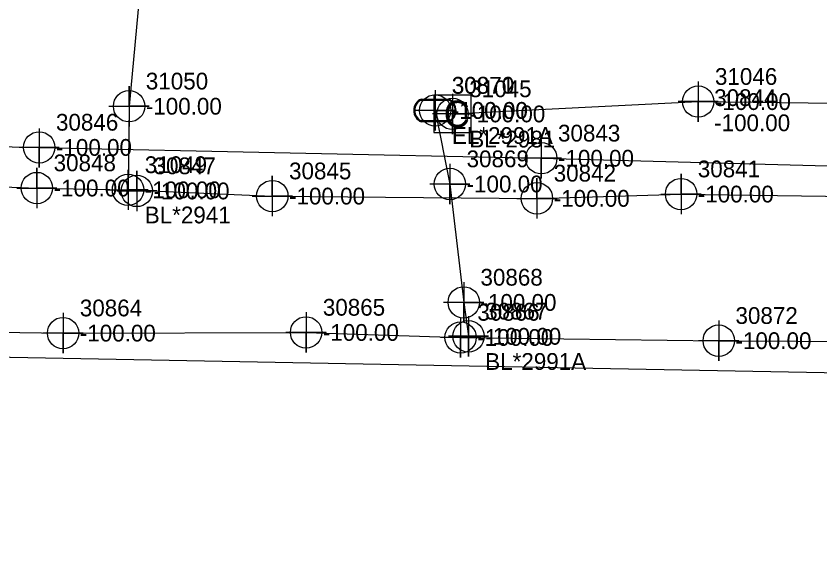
# Model space of a CAD drawing. Extents: x 2083698 to 2094313, y 743246 to 752873.
# Drawn here: x 2089753.4 to 2089873.4, y 744329.3 to 744411.5 of the extents above; entities that cross this region are included whole.
import ezdxf

# ---------------------------------------------------------------- set-up
doc = ezdxf.new("R2010")
doc.units = 0
for name, color, linetype in [('COGO Default Chain', 7, 'Continuous'), ('COGO Default Curve', 7, 'Continuous'), ('COGO Default Point Number', 7, 'Continuous'), ('Default Symbol CELL', 7, 'Continuous'), ('Default Symbol Cogo Comment', 7, 'Continuous'), ('Default Symbol Cogo Number', 7, 'Continuous'), ('Exist Guardrail', 7, 'Continuous'), ('Exist Property Corner CELL', 7, 'Continuous'), ('Exist Property Line', 7, 'Continuous'), ('Exist Property Line Leader', 7, 'Continuous'), ('Exist Property Monument Cogo Elevation', 7, 'Continuous'), ('Exist Property Monument Cogo Number', 7, 'Continuous'), ('Exist Right of Way Easement Line', 7, 'Continuous'), ('Exist Right of Way Line', 7, 'Continuous'), ('Exist Right of Way Line Leader', 7, 'Continuous'), ('Exist Right of Way Line Text', 7, 'Continuous'), ('Exist Right of Way Width CELL', 7, 'Continuous'), ('Exist Utilities Gas UG Line SUE LOS B', 7, 'Continuous'), ('Exist Utilities Other Pole CELL', 7, 'Continuous'), ('Exist Utilities Telephone UG Cable SUE LOS C', 7, 'Continuous'), ('Exist Utilities Telephone UG Conduit SUE LOS B', 7, 'Continuous'), ('Exist Utilities TV Pedestal CELL', 7, 'Continuous'), ('Exist Utilities TV UG Cable SUE LOS B', 7, 'Continuous'), ('Exist Utilities Water UG Line SUE LOS B', 7, 'Continuous'), ('Old_Level_20', 7, 'Continuous'), ('Scratch_Level_2', 7, 'Continuous')]:
    doc.layers.add(name, color=color, linetype=linetype)

msp = doc.modelspace()

# ---------------------------------------------------------------- linework, layer by layer
at = {"layer": 'COGO Default Curve'}
for points in [[(2089767.29, 744398.03), (2089773.29, 744398.03), (2089770.29, 744398.03), (2089770.29, 744401.03), (2089770.29, 744395.03)], [(2089753.53, 744385.83), (2089759.53, 744385.83), (2089756.53, 744385.83), (2089756.53, 744388.83), (2089756.53, 744382.83)], [(2089767.13, 744385.56), (2089773.13, 744385.56), (2089770.13, 744385.56), (2089770.13, 744388.56), (2089770.13, 744382.56)], [(2089768.44, 744385.39), (2089774.44, 744385.39), (2089771.44, 744385.39), (2089771.44, 744388.39), (2089771.44, 744382.39)], [(2089788.66, 744384.63), (2089794.66, 744384.63), (2089791.66, 744384.63), (2089791.66, 744387.63), (2089791.66, 744381.63)], [(2089828.15, 744384.29), (2089834.15, 744384.29), (2089831.15, 744384.29), (2089831.15, 744387.29), (2089831.15, 744381.29)], [(2089849.65, 744384.93), (2089855.65, 744384.93), (2089852.65, 744384.93), (2089852.65, 744387.93), (2089852.65, 744381.93)]]:
    msp.add_lwpolyline(points, dxfattribs=at)
for centre in [(2089770.29, 744398.03), (2089756.53, 744385.83), (2089770.13, 744385.56), (2089771.44, 744385.39), (2089852.65, 744384.93), (2089791.66, 744384.63), (2089831.15, 744384.29)]:
    msp.add_circle(centre, 2.34, dxfattribs=at)
at = {"layer": 'COGO Default Point Number'}
for points in [[(2089815.96, 744400.41), (2089815.96, 744394.41), (2089815.96, 744397.41), (2089818.96, 744397.41), (2089812.96, 744397.41)], [(2089818.15, 744389.43), (2089818.15, 744383.43), (2089818.15, 744386.43), (2089821.15, 744386.43), (2089815.15, 744386.43)], [(2089820.22, 744371.77), (2089820.22, 744365.77), (2089820.22, 744368.77), (2089823.22, 744368.77), (2089817.22, 744368.77)], [(2089760.44, 744367.19), (2089760.44, 744361.19), (2089760.44, 744364.19), (2089763.44, 744364.19), (2089757.44, 744364.19)], [(2089796.7, 744367.29), (2089796.7, 744361.29), (2089796.7, 744364.29), (2089799.7, 744364.29), (2089793.7, 744364.29)], [(2089820.93, 744366.71), (2089820.93, 744360.71), (2089820.93, 744363.71), (2089823.93, 744363.71), (2089817.93, 744363.71)], [(2089819.75, 744366.54), (2089819.75, 744360.54), (2089819.75, 744363.54), (2089822.75, 744363.54), (2089816.75, 744363.54)], [(2089858.27, 744366.06), (2089858.27, 744360.06), (2089858.27, 744363.06), (2089861.27, 744363.06), (2089855.27, 744363.06)]]:
    msp.add_lwpolyline(points, dxfattribs=at)
for centre in [(2089815.96, 744397.41), (2089818.15, 744386.43), (2089820.22, 744368.77), (2089760.44, 744364.19), (2089796.7, 744364.29), (2089819.75, 744363.54), (2089820.93, 744363.71), (2089858.27, 744363.06)]:
    msp.add_circle(centre, 2.34, dxfattribs=at)
at = {"layer": 'Exist Guardrail'}
msp.add_line((2089815.93, 744397.39), (2089815.93, 744397.39), dxfattribs=at)
for points in [[(2089813.89, 744399.09), (2089817.97, 744399.09)], [(2089813.89, 744398.96), (2089817.97, 744398.96)], [(2089817.97, 744395.83), (2089813.87, 744395.83)], [(2089817.97, 744395.69), (2089813.87, 744395.69)]]:
    msp.add_lwpolyline(points, dxfattribs=at)
for centre, radius, start, end in [((2089814.62, 744397.39), 1.86, 113.178, 245.9794), ((2089817.22, 744397.39), 1.86, 293.6483, 66.3084), ((2089814.64, 744397.39), 1.73, 115.3009, 243.7824), ((2089817.24, 744397.39), 1.73, 295.1272, 64.8728)]:
    msp.add_arc(centre, radius, start, end, dxfattribs=at)
at = {"layer": 'Exist Property Line Leader'}
for points in [[(2089855.21, 744401.72), (2089855.21, 744395.72), (2089855.21, 744398.72), (2089858.21, 744398.72), (2089852.21, 744398.72)], [(2089818.55, 744399.88), (2089818.55, 744393.88), (2089818.55, 744396.88), (2089821.55, 744396.88), (2089815.55, 744396.88)]]:
    msp.add_lwpolyline(points, dxfattribs=at)
for centre in [(2089855.21, 744398.72), (2089818.55, 744396.88)]:
    msp.add_circle(centre, 2.34, dxfattribs=at)
at = {"layer": 'Exist Right of Way Line Text'}
for points in [[(2089756.85, 744394.7), (2089756.88, 744388.89), (2089756.86, 744391.89), (2089759.88, 744391.89), (2089753.88, 744391.89)], [(2089831.76, 744393.08), (2089831.79, 744387.27), (2089831.77, 744390.27), (2089834.79, 744390.27), (2089828.79, 744390.27)]]:
    msp.add_lwpolyline(points, dxfattribs=at)
for centre in [(2089756.88, 744391.89), (2089831.79, 744390.27)]:
    msp.add_circle(centre, 2.34, dxfattribs=at)
at = {"layer": 'Exist Utilities Gas UG Line SUE LOS B'}
for points in [[(2089773.58, 744433.44), (2089770.29, 744398.03), (2089770.13, 744385.56)], [(2089711.55, 744387.62), (2089756.53, 744385.83), (2089770.13, 744385.56), (2089791.66, 744384.63), (2089831.15, 744384.29), (2089852.65, 744384.93), (2089877.76, 744384.56), (2089910.17, 744383.48), (2089956.91, 744382.91), (2090010.13, 744381.65), (2090060.73, 744379.21), (2090117.92, 744377.86), (2090174.06, 744371.58), (2090201.47, 744368.61), (2090259.26, 744361.47), (2090264.98, 744360.29), (2090285.89, 744358.43), (2090318.18, 744354.01), (2090344.72, 744350.39), (2090397.63, 744341.04), (2090461.19, 744329.32)]]:
    msp.add_lwpolyline(points, dxfattribs=at)
at = {"layer": 'Exist Utilities Telephone UG Cable SUE LOS C'}
msp.add_lwpolyline([(2089376.41, 744356.43), (2089377.39, 744369.84), (2089494.68, 744367.11), (2089587.23, 744365.02), (2089689.26, 744361.79), (2089839.47, 744358.95), (2090033.29, 744355.34), (2090134.37, 744350.41), (2090197.53, 744344.53), (2090304.13, 744329.82)], dxfattribs=at)
at = {"layer": 'Exist Utilities Telephone UG Conduit SUE LOS B'}
msp.add_lwpolyline([(2089543.2, 744398.02), (2089618.15, 744395.85), (2089665.91, 744394.38), (2089690.71, 744394.08), (2089710.79, 744393.02), (2089756.88, 744391.89), (2089831.79, 744390.27), (2089878.22, 744389.02), (2089910.45, 744388.28), (2089956.7, 744387.8), (2090010.24, 744385.92), (2090061.06, 744385.11), (2090118.44, 744382.35), (2090174.93, 744380.66), (2090202.11, 744377.17), (2090261.38, 744368.82), (2090283.03, 744364.22), (2090318.74, 744358.52), (2090345.37, 744353.95), (2090398.05, 744345.58), (2090461.95, 744335)], dxfattribs=at)
at = {"layer": 'Exist Utilities TV Pedestal CELL'}
msp.add_line((2089818.55, 744396.88), (2089818.55, 744396.88), dxfattribs=at)
msp.add_lwpolyline([(2089815.77, 744394.11), (2089821.32, 744394.11), (2089821.32, 744399.66), (2089815.77, 744399.66), (2089815.77, 744394.11)], dxfattribs=at)
at = {"layer": 'Exist Utilities TV UG Cable SUE LOS B'}
msp.add_lwpolyline([(2089818.55, 744396.88), (2089855.21, 744398.72), (2089896.27, 744398.25), (2089929.74, 744398.05), (2089956.2, 744393.63), (2090010.98, 744390.83), (2090060.95, 744389.12), (2090118.27, 744387.79), (2090170.32, 744384.2), (2090201.62, 744382.33), (2090259.14, 744373.69), (2090318.02, 744365.41), (2090398.87, 744352.93), (2090430.64, 744348.41), (2090464.14, 744341.53)], dxfattribs=at)
at = {"layer": 'Exist Utilities Water UG Line SUE LOS B'}
for points in [[(2089815.96, 744397.41), (2089818.15, 744386.43), (2089820.22, 744368.77), (2089820.93, 744363.71)], [(2089724.78, 744364.75), (2089760.44, 744364.19), (2089796.7, 744364.29), (2089819.75, 744363.54), (2089858.27, 744363.06), (2089881.65, 744362.96), (2089902.19, 744363.41), (2089926.55, 744363.11), (2089958.16, 744362.77), (2089981.59, 744361.9), (2089998.2, 744361.54), (2090031.62, 744360.45), (2090061.58, 744359.55)]]:
    msp.add_lwpolyline(points, dxfattribs=at)

# ---------------------------------------------------------------- texts
at = {"layer": 'COGO Default Chain'}
for p in [(2089772.79, 744396.78), (2089759.03, 744384.58), (2089772.63, 744384.31), (2089773.94, 744384.14), (2089794.16, 744383.38), (2089855.15, 744383.68), (2089833.65, 744383.04)]:
    msp.add_text('-100.00', height=2.5, dxfattribs=at).set_placement(p)
at = {"layer": 'Default Symbol CELL'}
for s, p in [('31046', (2089857.71, 744401.22)), ('31045', (2089821.05, 744399.38))]:
    msp.add_text(s, height=2.5, dxfattribs=at).set_placement(p)
at = {"layer": 'Default Symbol Cogo Comment'}
msp.add_text('-100.00', height=2.5, dxfattribs=at).set_placement((2089818.43, 744396.14))
at = {"layer": 'Default Symbol Cogo Number'}
for p in [(2089857.71, 744397.47), (2089821.05, 744395.63)]:
    msp.add_text('-100.00', height=2.5, dxfattribs=at).set_placement(p)
at = {"layer": 'Exist Property Corner CELL'}
msp.add_text('BL*2981', height=2.5, dxfattribs=at).set_placement((2089821.05, 744391.88))
at = {"layer": 'Exist Property Line'}
for p in [(2089818.46, 744396.16), (2089820.65, 744385.18), (2089822.72, 744367.52), (2089762.94, 744362.94), (2089799.2, 744363.04), (2089822.25, 744362.29), (2089823.43, 744362.46), (2089860.77, 744361.81)]:
    msp.add_text('-100.00', height=2.5, dxfattribs=at).set_placement(p)
at = {"layer": 'Exist Property Monument Cogo Elevation'}
msp.add_text('-100.00', height=2.5, dxfattribs=at).set_placement((2089857.59, 744394.31))
at = {"layer": 'Exist Property Monument Cogo Number'}
msp.add_text('30844', height=2.5, dxfattribs=at).set_placement((2089857.59, 744398.06))
at = {"layer": 'Exist Right of Way Easement Line'}
msp.add_text('BL*2941', height=2.5, dxfattribs=at).set_placement((2089772.63, 744380.56))
at = {"layer": 'Exist Right of Way Line'}
for s, p in [('30870', (2089818.46, 744399.91)), ('30869', (2089820.65, 744388.93)), ('30868', (2089822.72, 744371.27)), ('30864', (2089762.94, 744366.69)), ('30865', (2089799.2, 744366.79)), ('30866', (2089822.25, 744366.04)), ('30867', (2089823.43, 744366.21)), ('30872', (2089860.77, 744365.56))]:
    msp.add_text(s, height=2.5, dxfattribs=at).set_placement(p)
at = {"layer": 'Exist Right of Way Line Leader'}
for s, p in [('30846', (2089759.38, 744394.39)), ('30843', (2089834.29, 744392.77))]:
    msp.add_text(s, height=2.5, dxfattribs=at).set_placement(p)
at = {"layer": 'Exist Right of Way Width CELL'}
for s, p in [('EL*2991A', (2089818.46, 744392.41)), ('BL*2991A', (2089823.43, 744358.71))]:
    msp.add_text(s, height=2.5, dxfattribs=at).set_placement(p)
at = {"layer": 'Exist Utilities Other Pole CELL'}
msp.add_text('30871', height=2.5, dxfattribs=at).set_placement((2089818.43, 744399.89))
at = {"layer": 'Exist Utilities TV Pedestal CELL'}
msp.add_text('C', height=4, dxfattribs=at).set_placement((2089817.24, 744394.88))
at = {"layer": 'Old_Level_20'}
for s, p in [('31050', (2089772.79, 744400.53)), ('30848', (2089759.03, 744388.33)), ('31049', (2089772.63, 744388.06)), ('30847', (2089773.94, 744387.89)), ('30845', (2089794.16, 744387.13)), ('30841', (2089855.15, 744387.43)), ('30842', (2089833.65, 744386.79))]:
    msp.add_text(s, height=2.5, dxfattribs=at).set_placement(p)
at = {"layer": 'Scratch_Level_2'}
for p in [(2089759.38, 744390.64), (2089834.29, 744389.02)]:
    msp.add_text('-100.00', height=2.5, dxfattribs=at).set_placement(p)

doc.saveas('drawing.dxf')
